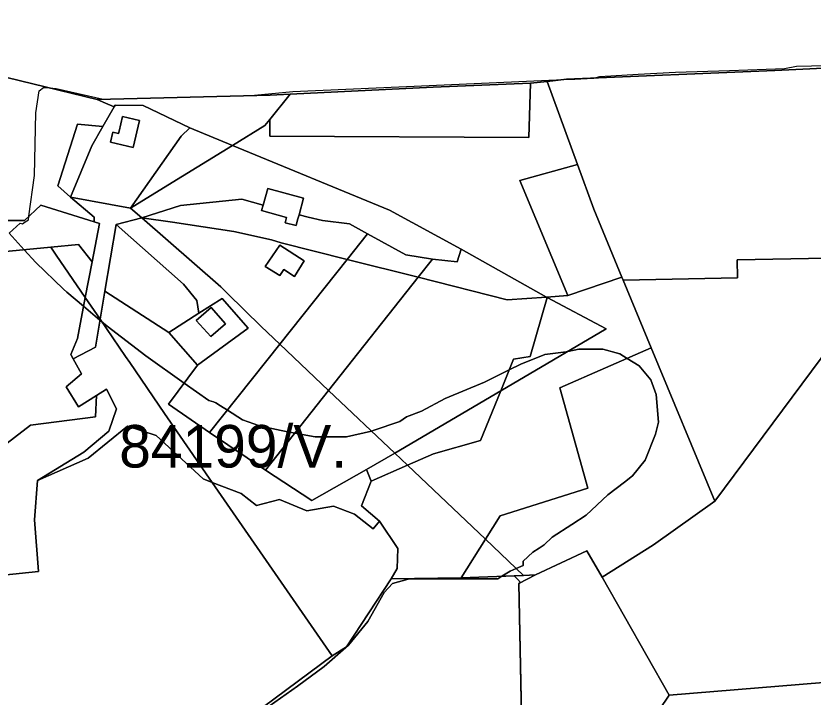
# Model space of a CAD drawing. Extents: x -477304 to -465429, y -1159113 to -1149210.
# Drawn here: x -474575.4 to -474294.6, y -1151797.9 to -1151557.7 of the extents above; entities that cross this region are included whole.
import ezdxf

# ---------------------------------------------------------------- set-up
doc = ezdxf.new("R2010")
doc.units = 0
for name, color, linetype in [('BPEJ_s', 7, 'Continuous'), ('orna_s', 7, 'Continuous'), ('ostatni_s', 7, 'Continuous'), ('PUPFL_s', 7, 'Continuous'), ('trav_porost_s', 7, 'Continuous')]:
    doc.layers.add(name, color=color, linetype=linetype)

msp = doc.modelspace()

# ---------------------------------------------------------------- linework, layer by layer
at = {"layer": 'BPEJ_s'}
for points in [[(-474568.87, -1151614), (-474568.44, -1151591.84), (-474567.8, -1151588), (-474567.17, -1151584.17), (-474565.67, -1151582.89), (-474563.45, -1151583.1), (-474561.2, -1151583.32), (-474544.7, -1151587.07), (-474506.97, -1151586.13), (-474506.86, -1151586.09), (-474491.31, -1151585.66), (-474477.89, -1151584.38), (-474429.87, -1151582.26), (-474382.42, -1151580.16), (-474378.46, -1151579.98), (-474371.99, -1151579.69), (-474371.76, -1151579.63), (-474370.92, -1151579.4), (-474369.64, -1151579.06), (-474356.14, -1151578.3), (-474343.01, -1151577.56), (-474323.99, -1151576.93), (-474304.65, -1151576.29), (-474300.39, -1151575.43), (-474279.25, -1151574.98)], [(-474568.44, -1151591.84), (-474567.8, -1151588), (-474567.17, -1151584.17), (-474565.67, -1151582.89), (-474563.45, -1151583.1), (-474561.2, -1151583.32), (-474544.7, -1151587.07), (-474506.97, -1151586.13), (-474506.86, -1151586.09), (-474491.31, -1151585.66), (-474477.89, -1151584.38), (-474429.87, -1151582.26), (-474382.42, -1151580.16), (-474378.46, -1151579.98), (-474371.99, -1151579.69), (-474371.76, -1151579.63), (-474370.92, -1151579.4), (-474369.64, -1151579.06), (-474356.14, -1151578.3), (-474343.01, -1151577.56), (-474323.99, -1151576.93), (-474304.65, -1151576.29), (-474300.39, -1151575.43), (-474279.25, -1151574.98)], [(-474397.03, -1151815.91), (-474398.24, -1151757.83), (-474397.58, -1151757.49), (-474398.55, -1151756.44), (-474399.81, -1151755.07), (-474404.23, -1151755.26), (-474401.3, -1151753.47), (-474399.15, -1151752.52), (-474396.7, -1151751.44), (-474396.7, -1151749.94), (-474393.29, -1151746.75), (-474391.02, -1151745.31), (-474389.25, -1151744.19), (-474386.48, -1151741.42), (-474379.54, -1151736.96), (-474374.54, -1151733.75), (-474366.87, -1151726.51), (-474360.98, -1151722.05), (-474358.14, -1151719.9), (-474353.66, -1151714.36), (-474350.04, -1151705.2), (-474348.97, -1151700.94), (-474349.83, -1151691.13), (-474351.74, -1151686.02), (-474355.79, -1151681.12), (-474360.06, -1151678.45), (-474362.61, -1151676.86), (-474368.58, -1151675.15), (-474377.1, -1151675.15), (-474380.96, -1151675.99), (-474381.57, -1151676.12), (-474389.03, -1151677.07), (-474397.56, -1151680.48), (-474401.58, -1151682.5), (-474410.34, -1151686.87), (-474424.19, -1151692.63), (-474432.5, -1151697.1), (-474437.83, -1151699.02), (-474440.17, -1151700.72), (-474449.55, -1151703.92), (-474450.19, -1151704.06), (-474458.92, -1151706.05), (-474470, -1151706.05), (-474477.1, -1151704.78), (-474481.93, -1151703.92), (-474489.6, -1151702.21), (-474495.57, -1151700.08), (-474500.91, -1151696.68), (-474503.28, -1151695.18), (-474504.95, -1151694.12), (-474505.86, -1151693.81), (-474507.5, -1151693.26), (-474516.11, -1151687.14), (-474529.66, -1151677.5), (-474543.3, -1151667.06), (-474545.22, -1151665.43), (-474545.81, -1151664.93), (-474551.58, -1151660.05), (-474557.43, -1151655.08), (-474558.64, -1151654.06), (-474568.44, -1151644.68), (-474572.54, -1151640.14), (-474577.82, -1151634.29), (-474573.98, -1151630.83), (-474573.13, -1151631.05), (-474572.13, -1151630.35), (-474571, -1151629.55), (-474570.83, -1151628.31), (-474568.87, -1151614), (-474568.44, -1151591.84)], [(-474577.82, -1151634.29), (-474573.98, -1151630.83), (-474573.13, -1151631.05), (-474572.13, -1151630.35), (-474571, -1151629.55), (-474570.83, -1151628.31), (-474568.87, -1151614)], [(-474577.82, -1151634.29), (-474572.54, -1151640.14), (-474568.44, -1151644.68), (-474558.64, -1151654.06), (-474557.43, -1151655.08), (-474551.58, -1151660.05), (-474545.81, -1151664.93), (-474545.22, -1151665.43), (-474543.3, -1151667.06), (-474529.66, -1151677.5), (-474516.11, -1151687.14), (-474507.5, -1151693.26), (-474505.86, -1151693.81), (-474504.95, -1151694.12), (-474503.28, -1151695.18), (-474500.91, -1151696.68), (-474495.57, -1151700.08), (-474489.6, -1151702.21), (-474481.93, -1151703.92), (-474477.1, -1151704.78), (-474470, -1151706.05), (-474458.92, -1151706.05), (-474450.19, -1151704.06), (-474449.55, -1151703.92), (-474440.17, -1151700.72), (-474437.83, -1151699.02), (-474432.5, -1151697.1), (-474424.19, -1151692.63), (-474410.34, -1151686.87), (-474401.58, -1151682.5), (-474397.56, -1151680.48), (-474389.03, -1151677.07), (-474381.57, -1151676.12), (-474380.96, -1151675.99), (-474377.1, -1151675.15), (-474368.58, -1151675.15), (-474362.61, -1151676.86), (-474360.06, -1151678.45), (-474355.79, -1151681.12), (-474351.74, -1151686.02), (-474349.83, -1151691.13), (-474348.97, -1151700.94), (-474350.04, -1151705.2), (-474353.66, -1151714.36), (-474358.14, -1151719.9), (-474360.98, -1151722.05), (-474366.87, -1151726.51), (-474374.54, -1151733.75), (-474379.54, -1151736.96), (-474386.48, -1151741.42), (-474389.25, -1151744.19), (-474391.02, -1151745.31), (-474393.29, -1151746.75), (-474396.7, -1151749.94), (-474396.7, -1151751.44), (-474399.15, -1151752.52), (-474401.3, -1151753.47), (-474404.23, -1151755.26), (-474405.65, -1151756.12), (-474419.15, -1151756.21), (-474437.19, -1151756.34), (-474442.73, -1151757.83), (-474445.71, -1151761.02), (-474451.46, -1151771.25), (-474458.28, -1151779.56), (-474466.81, -1151787.02), (-474476.18, -1151794.05), (-474486.19, -1151801.08)], [(-474486.19, -1151801.08), (-474476.18, -1151794.05), (-474466.81, -1151787.02), (-474458.28, -1151779.56), (-474451.46, -1151771.25), (-474445.71, -1151761.02), (-474442.73, -1151757.83), (-474437.19, -1151756.34), (-474419.15, -1151756.21), (-474405.65, -1151756.12), (-474404.23, -1151755.26), (-474399.81, -1151755.07), (-474398.55, -1151756.44), (-474397.58, -1151757.49), (-474398.24, -1151757.83), (-474397.03, -1151815.91)]]:
    msp.add_lwpolyline(points, dxfattribs=at)
at = {"layer": 'orna_s'}
for points in [[(-474458.69, -1151643.57), (-474451.5, -1151634.53), (-474438.03, -1151641.93), (-474428.66, -1151643.44), (-474433.73, -1151649.86)], [(-474465.25, -1151689.77), (-474482.44, -1151673.45), (-474458.69, -1151643.57), (-474433.73, -1151649.86)], [(-474465.25, -1151689.77), (-474487.44, -1151717.87), (-474507.16, -1151704.54), (-474482.44, -1151673.45)]]:
    msp.add_lwpolyline(points, close=True, dxfattribs=at)
at = {"layer": 'ostatni_s'}
for points in [[(-474537.87, -1151593.22), (-474531.88, -1151594.62), (-474534.11, -1151604.12), (-474542.09, -1151602.24), (-474541.27, -1151598.74), (-474539.27, -1151599.21), (-474539.07, -1151598.34)], [(-474475.67, -1151627.83), (-474476.18, -1151629.65), (-474476.62, -1151631.63), (-474480.57, -1151630.63), (-474480.06, -1151628.74), (-474488.91, -1151626.3), (-474488.35, -1151624.38), (-474486.66, -1151618.57), (-474474.04, -1151621.99)], [(-474510.96, -1151662.56), (-474521.57, -1151669.37), (-474544.09, -1151654.74), (-474540.13, -1151631.22), (-474516.35, -1151652.3), (-474511.67, -1151658.01)], [(-474482.48, -1151649.27), (-474487.55, -1151646.01), (-474482.4, -1151638.48), (-474473.8, -1151644.09), (-474477.29, -1151649.52), (-474481.05, -1151647.11)], [(-474511.87, -1151665.06), (-474506.63, -1151660.5), (-474501.57, -1151666.31), (-474506.79, -1151670.79)], [(-474242.29, -1151773.83), (-474234.85, -1151783.17), (-474230.35, -1151788.54), (-474238.14, -1151790.11), (-474292, -1151806.6), (-474359.32, -1151818.08), (-474345.2, -1151797.22), (-474275.13, -1151791.37), (-474254.08, -1151781.88)]]:
    msp.add_lwpolyline(points, close=True, dxfattribs=at)
at = {"layer": 'PUPFL_s'}
for points in [[(-474181.82, -1151551.67), (-474177.04, -1151570.52), (-474251.55, -1151574.26), (-474308.04, -1151577.01), (-474381.39, -1151580.03), (-474388.2, -1151580.87), (-474394.06, -1151581.44), (-474428.39, -1151582.88), (-474478.75, -1151585.35), (-474485.79, -1151585.61), (-474546.83, -1151587.12), (-474587.91, -1151577.19)], [(-474578.46, -1151629.79), (-474572.45, -1151629.79), (-474566.6, -1151624.45), (-474547.81, -1151630.31), (-474545.95, -1151630.89), (-474548.56, -1151644.41), (-474553.31, -1151638.34), (-474563.15, -1151639.26), (-474588.95, -1151641.68)]]:
    msp.add_lwpolyline(points, dxfattribs=at)
for points in [[(-474361.46, -1151650.88), (-474361.89, -1151649.85), (-474371.82, -1151625.86), (-474377.58, -1151610.04), (-474388.2, -1151580.87), (-474381.39, -1151580.03), (-474308.04, -1151577.01), (-474251.55, -1151574.26), (-474177.04, -1151570.52), (-474174.1, -1151619.97), (-474172.27, -1151650.7), (-474179.65, -1151650.57), (-474271.08, -1151650.36), (-474279.82, -1151662.46), (-474288.43, -1151662.27), (-474277.27, -1151642.86), (-474321.28, -1151643.67), (-474321.17, -1151650.02)], [(-474619.63, -1151618.22), (-474621.06, -1151620.84), (-474641.81, -1151618.18), (-474650.92, -1151579.86), (-474630.56, -1151578.18), (-474587.91, -1151577.19), (-474546.83, -1151587.12), (-474543.9, -1151588.45), (-474540.81, -1151589.73), (-474544.77, -1151596.68), (-474553.7, -1151595.93), (-474560.64, -1151617.58), (-474556.17, -1151621.66), (-474547.81, -1151628.65), (-474547.81, -1151630.31), (-474566.6, -1151624.45), (-474572.45, -1151629.79), (-474578.46, -1151629.79), (-474581.94, -1151632.68), (-474608.34, -1151626.21)], [(-474433.84, -1151814.39), (-474469.82, -1151812.56), (-474465.18, -1151807.28), (-474474.23, -1151807.05), (-474488.18, -1151801.26), (-474464.01, -1151783.3), (-474458.96, -1151780.13), (-474443.26, -1151756.18), (-474418.51, -1151755.86), (-474396.61, -1151754.94), (-474392.34, -1151754.77), (-474398.24, -1151757.83), (-474397.02, -1151816.25), (-474428.21, -1151814.67)]]:
    msp.add_lwpolyline(points, close=True, dxfattribs=at)
at = {"layer": 'trav_porost_s'}
for points in [[(-474486.01, -1151594.21), (-474485.95, -1151600.05), (-474394.65, -1151600.56), (-474394.06, -1151581.44), (-474388.2, -1151580.87), (-474377.58, -1151610.04), (-474397.92, -1151615.72), (-474381, -1151656.28), (-474388.49, -1151656.81), (-474418.56, -1151639.97), (-474443.75, -1151626.17), (-474499.12, -1151603.35), (-474487.76, -1151596.34)], [(-474485.95, -1151600.05), (-474486.01, -1151594.21), (-474478.75, -1151585.35), (-474428.39, -1151582.88), (-474394.06, -1151581.44), (-474394.65, -1151600.56)], [(-474543.9, -1151588.45), (-474546.83, -1151587.12), (-474485.79, -1151585.61), (-474478.75, -1151585.35), (-474486.01, -1151594.21), (-474487.76, -1151596.34), (-474499.12, -1151603.35), (-474514.13, -1151597.17), (-474530.63, -1151589.29), (-474540.47, -1151589.13), (-474540.81, -1151589.73)], [(-474517.23, -1151600.13), (-474535.03, -1151625.51), (-474556.17, -1151621.66), (-474548.67, -1151603.54), (-474544.77, -1151596.68), (-474540.81, -1151589.73), (-474540.47, -1151589.13), (-474530.63, -1151589.29), (-474514.13, -1151597.17)], [(-474537.87, -1151593.22), (-474539.07, -1151598.34), (-474539.27, -1151599.21), (-474541.27, -1151598.74), (-474542.09, -1151602.24), (-474534.11, -1151604.12), (-474531.88, -1151594.62)], [(-474548.67, -1151603.54), (-474556.17, -1151621.66), (-474560.64, -1151617.58), (-474553.7, -1151595.93), (-474544.77, -1151596.68)], [(-474517.23, -1151600.13), (-474514.13, -1151597.17), (-474499.12, -1151603.35), (-474520.38, -1151616.47), (-474535.03, -1151625.51)], [(-474472.44, -1151628.71), (-474475.67, -1151627.83), (-474474.04, -1151621.99), (-474486.66, -1151618.57), (-474488.35, -1151624.38), (-474495.8, -1151622.36), (-474517.39, -1151624.51), (-474531.11, -1151628.85), (-474535.03, -1151625.51), (-474520.38, -1151616.47), (-474499.12, -1151603.35), (-474443.75, -1151626.17), (-474418.56, -1151639.97), (-474419.94, -1151644.36), (-474428.66, -1151643.44), (-474438.03, -1151641.93), (-474451.5, -1151634.53), (-474457.85, -1151630.97), (-474467.43, -1151629.79)], [(-474361.89, -1151649.85), (-474381, -1151656.28), (-474397.92, -1151615.72), (-474377.58, -1151610.04), (-474371.82, -1151625.86)], [(-474550.99, -1151657.01), (-474548.56, -1151644.41), (-474545.95, -1151630.89), (-474547.81, -1151630.31), (-474547.81, -1151628.65), (-474556.17, -1151621.66), (-474535.03, -1151625.51), (-474531.11, -1151628.85), (-474540.13, -1151631.22), (-474544.09, -1151654.74), (-474545.76, -1151664.64)], [(-474488.35, -1151624.38), (-474488.91, -1151626.3), (-474480.06, -1151628.74), (-474480.57, -1151630.63), (-474476.62, -1151631.63), (-474476.18, -1151629.65), (-474475.67, -1151627.83), (-474472.44, -1151628.71), (-474467.43, -1151629.79), (-474457.85, -1151630.97), (-474451.5, -1151634.53), (-474458.69, -1151643.57), (-474481.96, -1151637.7), (-474485.4, -1151636.64), (-474498.67, -1151633.76), (-474520.26, -1151630.48), (-474531.11, -1151628.85), (-474517.39, -1151624.51), (-474495.8, -1151622.36)], [(-474500.82, -1151655.6), (-474489.02, -1151667.2), (-474482.44, -1151673.45), (-474507.16, -1151704.54), (-474521.63, -1151694.55), (-474511.44, -1151680.88), (-474493.64, -1151667.85), (-474502.76, -1151657.29), (-474510.96, -1151662.56), (-474511.67, -1151658.01), (-474516.35, -1151652.3), (-474540.13, -1151631.22), (-474531.11, -1151628.85), (-474503.23, -1151653.2)], [(-474520.26, -1151630.48), (-474498.67, -1151633.76), (-474485.4, -1151636.64), (-474481.96, -1151637.7), (-474458.69, -1151643.57), (-474482.44, -1151673.45), (-474489.02, -1151667.2), (-474500.82, -1151655.6), (-474503.23, -1151653.2), (-474531.11, -1151628.85)], [(-474555.21, -1151678.55), (-474552.34, -1151683.88), (-474557.72, -1151688.45), (-474553.42, -1151695.51), (-474547.06, -1151691.56), (-474547.33, -1151699.06), (-474570.32, -1151702.02), (-474581.62, -1151710.7), (-474599.66, -1151714.73), (-474598.72, -1151693.87), (-474597.94, -1151676.66), (-474586.47, -1151675.53), (-474586.6, -1151665.62), (-474584.45, -1151665.46), (-474584.61, -1151662.63), (-474587.2, -1151662.68), (-474588.95, -1151641.68), (-474563.15, -1151639.26), (-474561.27, -1151642.01), (-474550.99, -1151657.01), (-474553.77, -1151671.42), (-474556.08, -1151677.09)], [(-474561.27, -1151642.01), (-474563.15, -1151639.26), (-474553.31, -1151638.34), (-474548.56, -1151644.41), (-474550.99, -1151657.01)], [(-474473.8, -1151644.09), (-474482.4, -1151638.48), (-474487.55, -1151646.01), (-474482.48, -1151649.27), (-474481.05, -1151647.11), (-474477.29, -1151649.52)], [(-474402.3, -1151657.79), (-474433.73, -1151649.86), (-474428.66, -1151643.44), (-474419.94, -1151644.36), (-474418.56, -1151639.97), (-474388.49, -1151656.81)], [(-474321.17, -1151650.02), (-474321.28, -1151643.67), (-474277.27, -1151642.86), (-474288.43, -1151662.27), (-474279.82, -1151662.46), (-474281.44, -1151664.64), (-474329.22, -1151728.76), (-474351.58, -1151674.75), (-474361.46, -1151650.88)], [(-474402.3, -1151657.79), (-474388.49, -1151656.81), (-474388.26, -1151656.94), (-474394.26, -1151677.75), (-474400.07, -1151678.77), (-474404.61, -1151689.93), (-474441.91, -1151711.92), (-474465.25, -1151689.77), (-474433.73, -1151649.86)], [(-474428.28, -1151712.06), (-474411.7, -1151707.37), (-474404.61, -1151689.93), (-474367.4, -1151668), (-474388.26, -1151656.94), (-474388.49, -1151656.81), (-474381, -1151656.28), (-474361.89, -1151649.85), (-474361.46, -1151650.88), (-474351.58, -1151674.75), (-474383.76, -1151688.79), (-474373.86, -1151724.2), (-474404.84, -1151733.91), (-474410.01, -1151742.21), (-474437.5, -1151716.11)], [(-474506.22, -1151722.18), (-474523.03, -1151697.83), (-474535.31, -1151679.87), (-474536.77, -1151677.76), (-474545.76, -1151664.64), (-474544.09, -1151654.74), (-474521.57, -1151669.37), (-474511.44, -1151680.88), (-474521.63, -1151694.55), (-474507.16, -1151704.54), (-474487.44, -1151717.87), (-474471.13, -1151728.59), (-474451.84, -1151717.58), (-474450.25, -1151721.7), (-474453.66, -1151730.46), (-474447.28, -1151735.82), (-474449.6, -1151738.51), (-474456.17, -1151733.4), (-474463.54, -1151730.6), (-474472.96, -1151732.16), (-474482.6, -1151728.17), (-474490.67, -1151730.27), (-474496, -1151726.07)], [(-474547.42, -1151674.5), (-474555.21, -1151678.55), (-474556.08, -1151677.09), (-474553.77, -1151671.42), (-474550.99, -1151657.01), (-474545.76, -1151664.64)], [(-474521.57, -1151669.37), (-474510.96, -1151662.56), (-474502.76, -1151657.29), (-474493.64, -1151667.85), (-474511.44, -1151680.88)], [(-474404.61, -1151689.93), (-474400.07, -1151678.77), (-474394.26, -1151677.75), (-474388.26, -1151656.94), (-474367.4, -1151668)], [(-474506.79, -1151670.79), (-474501.57, -1151666.31), (-474506.63, -1151660.5), (-474511.87, -1151665.06)], [(-474523.03, -1151697.83), (-474506.22, -1151722.18), (-474509.41, -1151720.96), (-474525.99, -1151705.66), (-474536.05, -1151702.32), (-474549.94, -1151713.63), (-474567.82, -1151721.49), (-474551.45, -1151711.48), (-474542.68, -1151704.1), (-474539.93, -1151696.18), (-474543.48, -1151689.34), (-474547.06, -1151691.56), (-474553.42, -1151695.51), (-474557.72, -1151688.45), (-474552.34, -1151683.88), (-474555.21, -1151678.55), (-474547.42, -1151674.5), (-474545.76, -1151664.64), (-474536.77, -1151677.76), (-474535.31, -1151679.87)], [(-474242.29, -1151773.83), (-474254.08, -1151781.88), (-474275.13, -1151791.37), (-474345.2, -1151797.22), (-474368.89, -1151755.59), (-474350.76, -1151744.18), (-474329.22, -1151728.76), (-474281.44, -1151664.64), (-474248.51, -1151666.63), (-474221.65, -1151674.45), (-474200.6, -1151681.94), (-474173.4, -1151692.91), (-474174.67, -1151703.86), (-474179.92, -1151710.72), (-474199.21, -1151728.83), (-474229.75, -1151761.15)], [(-474404.84, -1151733.91), (-474373.86, -1151724.2), (-474383.76, -1151688.79), (-474351.58, -1151674.75), (-474329.22, -1151728.76), (-474350.76, -1151744.18), (-474368.89, -1151755.59), (-474374.29, -1151746.33), (-474392.34, -1151754.77), (-474396.61, -1151754.94), (-474410.01, -1151742.21)], [(-474570.32, -1151702.02), (-474547.33, -1151699.06), (-474547.06, -1151691.56), (-474543.48, -1151689.34), (-474539.93, -1151696.18), (-474542.68, -1151704.1), (-474551.45, -1151711.48), (-474567.82, -1151721.49), (-474568.92, -1151735.39), (-474567.44, -1151753.59), (-474592.53, -1151756.12), (-474608.38, -1151762.64), (-474627.51, -1151764.88), (-474593.52, -1151746.84), (-474599.66, -1151714.73), (-474581.62, -1151710.7)], [(-474487.44, -1151717.87), (-474465.25, -1151689.77), (-474441.91, -1151711.92), (-474451.84, -1151717.58), (-474471.13, -1151728.59)], [(-474428.28, -1151712.06), (-474437.5, -1151716.11), (-474441.91, -1151711.92), (-474404.61, -1151689.93), (-474411.7, -1151707.37)], [(-474441.91, -1151711.92), (-474437.5, -1151716.11), (-474450.25, -1151721.7), (-474451.84, -1151717.58)], [(-474441.09, -1151752.57), (-474440.88, -1151745.46), (-474447.28, -1151735.82), (-474453.66, -1151730.46), (-474450.25, -1151721.7), (-474437.5, -1151716.11), (-474410.01, -1151742.21), (-474418.51, -1151755.86), (-474443.26, -1151756.18)], [(-474449.6, -1151738.51), (-474447.28, -1151735.82), (-474440.88, -1151745.46), (-474441.09, -1151752.57), (-474443.26, -1151756.18), (-474458.96, -1151780.13), (-474464.01, -1151783.3), (-474506.22, -1151722.18), (-474496, -1151726.07), (-474490.67, -1151730.27), (-474482.6, -1151728.17), (-474472.96, -1151732.16), (-474463.54, -1151730.6), (-474456.17, -1151733.4)], [(-474418.51, -1151755.86), (-474410.01, -1151742.21), (-474396.61, -1151754.94)], [(-474378.06, -1151817.21), (-474397.02, -1151816.25), (-474398.24, -1151757.83), (-474392.34, -1151754.77), (-474374.29, -1151746.33), (-474368.89, -1151755.59), (-474345.2, -1151797.22), (-474359.32, -1151818.08)]]:
    msp.add_lwpolyline(points, close=True, dxfattribs=at)
msp.add_lwpolyline([(-474592.53, -1151756.12), (-474567.44, -1151753.59), (-474568.92, -1151735.39), (-474567.82, -1151721.49), (-474549.94, -1151713.63), (-474536.05, -1151702.32), (-474525.99, -1151705.66), (-474509.41, -1151720.96), (-474506.22, -1151722.18), (-474464.01, -1151783.3), (-474488.18, -1151801.26), (-474507, -1151805.55), (-474523.6, -1151804.62), (-474546.79, -1151808.83), (-474553.21, -1151808.23), (-474563.35, -1151815.16), (-474573.31, -1151813.31), (-474583.27, -1151812.94)], dxfattribs=at)

# ---------------------------------------------------------------- texts
at = {"layer": 'BPEJ_s'}
msp.add_text('84199/V.', height=15, dxfattribs=at).set_placement((-474539.03, -1151716.93))

doc.saveas('drawing.dxf')
